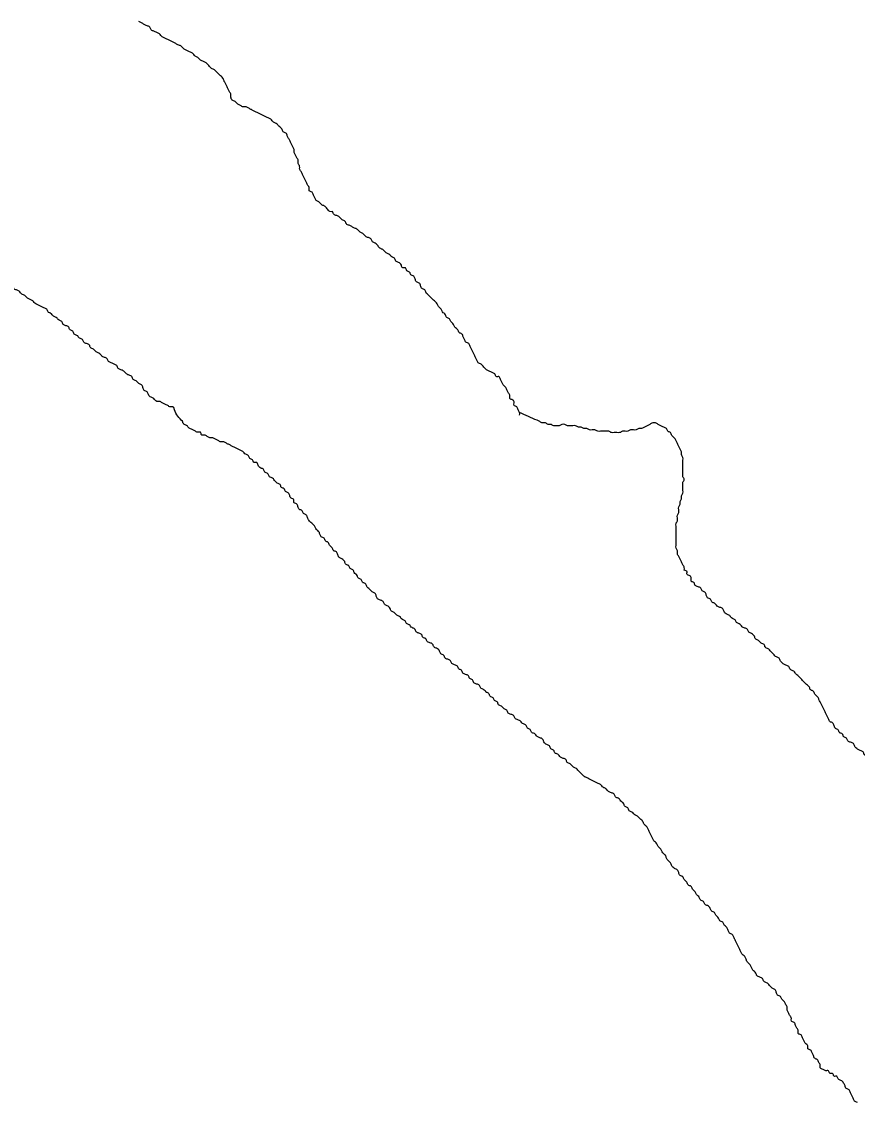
# Model space of a CAD drawing. Extents: x 813775 to 1157140, y 1757555 to 1979907.
# Drawn here: x 1022462 to 1024158, y 1816934 to 1819126 of the extents above; entities that cross this region are included whole.
import ezdxf

# ---------------------------------------------------------------- set-up
doc = ezdxf.new("R2010")
doc.units = 0
doc.layers.add('Level 9', color=7, linetype='Continuous')

msp = doc.modelspace()

# ---------------------------------------------------------------- linework, layer by layer
at = {"layer": 'Level 9'}
for points in [[(1023092.9, 1818741.1), (1023087.3, 1818741.1), (1023081.8, 1818746.7), (1023076.2, 1818752.3), (1023070.6, 1818755.1), (1023065, 1818760.7), (1023059.5, 1818763.5), (1023056.7, 1818769), (1023053.9, 1818774.6), (1023051.1, 1818780.2), (1023045.5, 1818783), (1023045.5, 1818788.6), (1023042.7, 1818794.2), (1023039.9, 1818799.7), (1023037.1, 1818805.3), (1023034.3, 1818810.9), (1023031.6, 1818816.5), (1023028.8, 1818822.1), (1023026, 1818827.6), (1023026, 1818833.2), (1023023.2, 1818838.8), (1023023.2, 1818844.4), (1023020.4, 1818850), (1023017.6, 1818855.6), (1023014.8, 1818861.1), (1023014.8, 1818866.7), (1023012, 1818872.3), (1023009.2, 1818877.9), (1023006.5, 1818883.5), (1023003.7, 1818889.1), (1023000.9, 1818894.6), (1022998.1, 1818900.2), (1022992.5, 1818903), (1022989.7, 1818908.6), (1022984.1, 1818914.2), (1022978.6, 1818919.8), (1022973, 1818922.5), (1022967.4, 1818928.1), (1022961.8, 1818930.9), (1022956.2, 1818933.7), (1022950.7, 1818936.5), (1022945.1, 1818939.3), (1022939.5, 1818942.1), (1022933.9, 1818944.9), (1022928.3, 1818947.7), (1022922.8, 1818950.5), (1022917.2, 1818953.2), (1022911.6, 1818953.2), (1022906, 1818956), (1022900.4, 1818958.8), (1022894.9, 1818964.4), (1022889.3, 1818967.2), (1022886.5, 1818972.8), (1022886.5, 1818978.4), (1022883.7, 1818983.9), (1022880.9, 1818989.5), (1022878.1, 1818995.1), (1022875.3, 1819000.7), (1022872.5, 1819006.3), (1022869.8, 1819011.9), (1022864.2, 1819017.4), (1022858.6, 1819023), (1022853, 1819028.6), (1022847.4, 1819031.4), (1022841.9, 1819037), (1022836.3, 1819042.6), (1022830.7, 1819045.3), (1022825.1, 1819048.1), (1022819.5, 1819053.7), (1022814, 1819056.5), (1022808.4, 1819062.1), (1022802.8, 1819064.9), (1022797.2, 1819067.7), (1022791.7, 1819070.5), (1022786.1, 1819076), (1022780.5, 1819078.8), (1022774.9, 1819081.6), (1022769.3, 1819084.4), (1022763.8, 1819087.2), (1022758.2, 1819090), (1022752.6, 1819092.8), (1022747, 1819095.6), (1022741.4, 1819101.2), (1022735.9, 1819104), (1022730.3, 1819106.7), (1022724.7, 1819109.5), (1022721.9, 1819115.1), (1022716.3, 1819117.9), (1022710.8, 1819120.7), (1022705.2, 1819123.5), (1022699.6, 1819126.3)], [(1023472.3, 1818328.1), (1023472.3, 1818333.6), (1023469.5, 1818339.2), (1023466.7, 1818344.8), (1023461.2, 1818347.6), (1023461.2, 1818353.2), (1023458.4, 1818358.8), (1023452.8, 1818361.6), (1023452.8, 1818367.1), (1023450, 1818372.7), (1023447.2, 1818378.3), (1023444.4, 1818383.9), (1023438.8, 1818389.5), (1023436.1, 1818395), (1023433.3, 1818400.6), (1023430.5, 1818406.2), (1023424.9, 1818406.2), (1023422.1, 1818411.8), (1023416.5, 1818414.6), (1023410.9, 1818417.4), (1023405.4, 1818420.2), (1023399.8, 1818425.7), (1023394.2, 1818431.3), (1023388.6, 1818434.1), (1023385.8, 1818439.7), (1023383, 1818445.3), (1023380.3, 1818450.9), (1023377.5, 1818456.4), (1023374.7, 1818462), (1023371.9, 1818467.6), (1023369.1, 1818473.2), (1023363.5, 1818476), (1023360.7, 1818481.6), (1023357.9, 1818487.1), (1023355.2, 1818492.7), (1023349.6, 1818495.5), (1023346.8, 1818501.1), (1023341.2, 1818506.7), (1023338.4, 1818512.3), (1023332.8, 1818517.9), (1023330, 1818523.4), (1023324.5, 1818526.2), (1023321.7, 1818531.8), (1023316.1, 1818537.4), (1023313.3, 1818543), (1023307.7, 1818548.6), (1023304.9, 1818554.1), (1023299.4, 1818559.7), (1023293.8, 1818565.3), (1023288.2, 1818570.9), (1023282.6, 1818576.5), (1023279.8, 1818582), (1023274.3, 1818584.8), (1023271.5, 1818590.4), (1023268.7, 1818596), (1023263.1, 1818598.8), (1023260.3, 1818604.4), (1023257.5, 1818610), (1023251.9, 1818612.7), (1023249.1, 1818618.3), (1023243.6, 1818621.1), (1023240.8, 1818626.7), (1023235.2, 1818626.7), (1023232.4, 1818632.3), (1023226.8, 1818637.9), (1023221.3, 1818640.7), (1023218.5, 1818646.2), (1023212.9, 1818649), (1023207.3, 1818654.6), (1023201.7, 1818657.4), (1023196.1, 1818663), (1023190.6, 1818665.8), (1023185, 1818671.4), (1023179.4, 1818676.9), (1023173.8, 1818679.7), (1023171, 1818685.3), (1023165.5, 1818688.1), (1023159.9, 1818690.9), (1023154.3, 1818696.5), (1023148.7, 1818699.3), (1023143.1, 1818704.8), (1023137.6, 1818707.6), (1023132, 1818710.4), (1023126.4, 1818713.2), (1023120.8, 1818716), (1023118, 1818721.6), (1023112.5, 1818724.4), (1023106.9, 1818730), (1023101.3, 1818732.8), (1023095.7, 1818735.5), (1023092.9, 1818741.1)], [(1022788.2, 1818315.7), (1022772.1, 1818339.2), (1022769.3, 1818344.8), (1022763.8, 1818344.8), (1022758.2, 1818347.6), (1022752.6, 1818350.4), (1022747, 1818353.2), (1022741.4, 1818356), (1022735.9, 1818356), (1022730.3, 1818361.6), (1022724.7, 1818364.3), (1022719.1, 1818369.9), (1022716.3, 1818375.5), (1022710.8, 1818378.3), (1022708, 1818383.9), (1022705.2, 1818389.5), (1022699.6, 1818392.3), (1022694, 1818397.8), (1022688.4, 1818400.6), (1022685.6, 1818406.2), (1022680.1, 1818409), (1022674.5, 1818411.8), (1022668.9, 1818417.4), (1022663.3, 1818420.2), (1022657.7, 1818423), (1022655, 1818428.5), (1022649.4, 1818431.3), (1022643.8, 1818434.1), (1022638.2, 1818436.9), (1022635.4, 1818442.5), (1022629.9, 1818445.3), (1022624.3, 1818448.1), (1022618.7, 1818453.7), (1022613.1, 1818456.4), (1022607.5, 1818462), (1022602, 1818464.8), (1022599.2, 1818470.4), (1022593.6, 1818473.2), (1022588, 1818476), (1022585.2, 1818481.6), (1022579.6, 1818484.4), (1022574.1, 1818489.9), (1022568.5, 1818492.7), (1022565.7, 1818498.3), (1022560.1, 1818501.1), (1022557.3, 1818506.7), (1022551.7, 1818509.5), (1022546.2, 1818512.3), (1022543.4, 1818517.9), (1022537.8, 1818520.6), (1022532.2, 1818526.2), (1022526.6, 1818529), (1022521.1, 1818534.6), (1022515.5, 1818537.4), (1022512.7, 1818543), (1022507.1, 1818545.8), (1022501.5, 1818548.6), (1022496, 1818551.3), (1022490.4, 1818554.1), (1022484.8, 1818559.7), (1022479.2, 1818562.5), (1022473.6, 1818565.3), (1022468.1, 1818570.9), (1022462.5, 1818573.7), (1022456.9, 1818579.3), (1022451.3, 1818582), (1022445.7, 1818584.8), (1022440.2, 1818590.4), (1022434.6, 1818593.2), (1022429, 1818596), (1022423.4, 1818598.8), (1022417.8, 1818601.6), (1022412.3, 1818607.2), (1022406.7, 1818610), (1022401.1, 1818612.7), (1022395.5, 1818618.3), (1022389.9, 1818621.1), (1022384.4, 1818623.9), (1022378.8, 1818626.7), (1022373.2, 1818629.5), (1022367.6, 1818632.3), (1022362, 1818637.9), (1022356.5, 1818640.7), (1022350.9, 1818643.4), (1022345.3, 1818646.2), (1022339.7, 1818649), (1022334.2, 1818651.8), (1022328.6, 1818654.6), (1022323, 1818657.4), (1022320.2, 1818663), (1022314.6, 1818665.8)], [(1023558.2, 1818309.4), (1023552.7, 1818306.6), (1023547.1, 1818306.6), (1023541.5, 1818306.6), (1023535.9, 1818309.4), (1023530.3, 1818309.4), (1023524.8, 1818312.2), (1023519.2, 1818312.2), (1023513.6, 1818315), (1023508, 1818317.7), (1023472.3, 1818333.6)], [(1023008.6, 1818159.4), (1023005.8, 1818165), (1023003, 1818170.6), (1022997.4, 1818173.4), (1022994.6, 1818178.9), (1022989, 1818181.7), (1022986.2, 1818187.3), (1022980.7, 1818190.1), (1022975.1, 1818195.7), (1022969.5, 1818201.3), (1022963.9, 1818204.1), (1022961.1, 1818209.6), (1022955.6, 1818212.4), (1022952.8, 1818218), (1022947.2, 1818220.8), (1022941.6, 1818226.4), (1022938.8, 1818232), (1022933.2, 1818232), (1022930.5, 1818237.6), (1022924.9, 1818240.3), (1022922.1, 1818245.9), (1022916.5, 1818248.7), (1022910.9, 1818254.3), (1022905.4, 1818257.1), (1022899.8, 1818259.9), (1022894.2, 1818262.7), (1022888.6, 1818265.5), (1022883, 1818268.3), (1022877.5, 1818271), (1022871.9, 1818273.8), (1022866.3, 1818273.8), (1022860.7, 1818276.6), (1022855.1, 1818279.4), (1022849.6, 1818282.2), (1022844, 1818282.2), (1022838.4, 1818285), (1022832.8, 1818287.8), (1022827.2, 1818287.8), (1022824.5, 1818293.4), (1022818.9, 1818293.4), (1022813.3, 1818296.2), (1022807.7, 1818298.9), (1022802.1, 1818301.7), (1022796.6, 1818307.3), (1022791, 1818310.1), (1022788.2, 1818315.7)], [(1023806.5, 1818013.5), (1023806.5, 1818019.1), (1023803.7, 1818024.7), (1023800.9, 1818030.3), (1023798.1, 1818035.9), (1023795.4, 1818041.4), (1023792.6, 1818047), (1023792.6, 1818052.6), (1023789.8, 1818058.2), (1023789.8, 1818063.8), (1023789.8, 1818069.3), (1023789.8, 1818074.9), (1023789.8, 1818080.5), (1023789.8, 1818086.1), (1023789.8, 1818091.7), (1023789.8, 1818097.3), (1023789.8, 1818102.8), (1023789.8, 1818108.4), (1023792.6, 1818114), (1023792.6, 1818119.6), (1023792.6, 1818125.2), (1023795.4, 1818130.7), (1023795.4, 1818136.3), (1023795.4, 1818141.9), (1023798.1, 1818147.5), (1023798.1, 1818153.1), (1023800.9, 1818158.7), (1023800.9, 1818164.2), (1023803.7, 1818169.8), (1023803.7, 1818175.4), (1023803.7, 1818181), (1023803.7, 1818186.6), (1023803.7, 1818192.1), (1023806.5, 1818197.7), (1023803.7, 1818203.3), (1023803.7, 1818208.9), (1023803.7, 1818214.5), (1023803.7, 1818220.1), (1023803.7, 1818225.6), (1023803.7, 1818231.2), (1023803.7, 1818236.8), (1023803.7, 1818242.4), (1023800.9, 1818248), (1023800.9, 1818253.6), (1023798.1, 1818259.1), (1023795.4, 1818264.7), (1023792.6, 1818270.3), (1023789.8, 1818275.9), (1023787, 1818281.5), (1023781.4, 1818287), (1023778.6, 1818292.6), (1023773, 1818295.4), (1023770.3, 1818301), (1023764.7, 1818303.8), (1023759.1, 1818306.6), (1023753.5, 1818309.4), (1023747.9, 1818312.2), (1023742.4, 1818312.2), (1023736.8, 1818309.4), (1023731.2, 1818306.6), (1023725.6, 1818303.8), (1023720, 1818301), (1023714.5, 1818301), (1023708.9, 1818298.2), (1023703.3, 1818298.2), (1023697.7, 1818298.2), (1023692.1, 1818295.4), (1023686.6, 1818295.4), (1023681, 1818295.4), (1023675.4, 1818292.6), (1023669.8, 1818292.6), (1023664.2, 1818292.6), (1023658.7, 1818292.6), (1023653.1, 1818295.4), (1023647.5, 1818295.4), (1023641.9, 1818295.4), (1023636.4, 1818295.4), (1023630.8, 1818295.4), (1023625.2, 1818298.2), (1023619.6, 1818298.2), (1023614, 1818298.2), (1023608.5, 1818301), (1023602.9, 1818301), (1023597.3, 1818303.8), (1023591.7, 1818303.8), (1023586.1, 1818306.6), (1023580.6, 1818306.6), (1023575, 1818306.6), (1023569.4, 1818306.6), (1023563.8, 1818309.4), (1023558.2, 1818309.4)], [(1023404.7, 1817765.9), (1023399.1, 1817771.5), (1023393.5, 1817774.3), (1023390.7, 1817779.9), (1023385.1, 1817782.7), (1023379.6, 1817785.4), (1023376.8, 1817791), (1023371.2, 1817793.8), (1023368.4, 1817799.4), (1023362.8, 1817802.2), (1023357.2, 1817805), (1023354.5, 1817810.6), (1023348.9, 1817813.3), (1023346.1, 1817818.9), (1023340.5, 1817821.7), (1023334.9, 1817824.5), (1023332.1, 1817830.1), (1023326.6, 1817832.9), (1023321, 1817835.7), (1023318.2, 1817841.3), (1023312.6, 1817844), (1023309.8, 1817849.6), (1023304.2, 1817855.2), (1023298.7, 1817858), (1023295.9, 1817863.6), (1023290.3, 1817866.4), (1023284.7, 1817869.2), (1023281.9, 1817874.7), (1023276.3, 1817877.5), (1023273.6, 1817883.1), (1023268, 1817885.9), (1023262.4, 1817888.7), (1023259.6, 1817894.3), (1023254, 1817897.1), (1023248.5, 1817902.7), (1023242.9, 1817905.4), (1023240.1, 1817911), (1023234.5, 1817913.8), (1023228.9, 1817919.4), (1023223.4, 1817922.2), (1023217.8, 1817927.8), (1023212.2, 1817930.6), (1023209.4, 1817936.1), (1023203.8, 1817941.7), (1023198.2, 1817944.5), (1023195.5, 1817950.1), (1023189.9, 1817952.9), (1023184.3, 1817955.7), (1023181.5, 1817961.3), (1023178.7, 1817966.8), (1023173.1, 1817969.6), (1023167.6, 1817975.2), (1023162, 1817980.8), (1023159.2, 1817986.4), (1023153.6, 1817989.2), (1023150.8, 1817994.8), (1023145.2, 1817997.5), (1023142.5, 1818003.1), (1023136.9, 1818008.7), (1023134.1, 1818014.3), (1023128.5, 1818017.1), (1023125.7, 1818022.7), (1023120.1, 1818025.5), (1023117.4, 1818031), (1023111.8, 1818036.6), (1023106.2, 1818039.4), (1023103.4, 1818045), (1023100.6, 1818050.6), (1023095, 1818053.4), (1023092.2, 1818058.9), (1023086.7, 1818064.5), (1023083.9, 1818070.1), (1023078.3, 1818072.9), (1023075.5, 1818078.5), (1023069.9, 1818081.3), (1023067.1, 1818086.8), (1023064.4, 1818092.4), (1023058.8, 1818098), (1023056, 1818103.6), (1023050.4, 1818109.2), (1023044.8, 1818114.8), (1023042, 1818120.3), (1023039.2, 1818125.9), (1023033.7, 1818128.7), (1023030.9, 1818134.3), (1023025.3, 1818137.1), (1023022.5, 1818142.7), (1023019.7, 1818148.2), (1023014.1, 1818151), (1023014.1, 1818156.6), (1023008.6, 1818159.4)], [(1024211, 1817611.6), (1024205.4, 1817614.4), (1024199.9, 1817620), (1024194.3, 1817622.8), (1024188.7, 1817628.4), (1024183.1, 1817634), (1024177.5, 1817636.7), (1024172, 1817639.5), (1024169.2, 1817645.1), (1024163.6, 1817647.9), (1024158, 1817650.7), (1024152.4, 1817656.3), (1024149.6, 1817661.9), (1024144.1, 1817664.7), (1024138.5, 1817667.4), (1024135.7, 1817673), (1024130.1, 1817675.8), (1024127.3, 1817681.4), (1024121.7, 1817684.2), (1024119, 1817689.8), (1024113.4, 1817692.6), (1024110.6, 1817698.1), (1024107.8, 1817703.7), (1024102.2, 1817706.5), (1024099.4, 1817712.1), (1024096.6, 1817717.7), (1024093.8, 1817723.3), (1024091.1, 1817728.8), (1024088.3, 1817734.4), (1024085.5, 1817740), (1024082.7, 1817745.6), (1024079.9, 1817751.2), (1024077.1, 1817756.8), (1024071.5, 1817762.3), (1024068.7, 1817767.9), (1024063.2, 1817770.7), (1024060.4, 1817776.3), (1024054.8, 1817781.9), (1024049.2, 1817787.5), (1024043.6, 1817793), (1024038.1, 1817798.6), (1024032.5, 1817804.2), (1024026.9, 1817809.8), (1024021.3, 1817812.6), (1024018.5, 1817818.2), (1024012.9, 1817820.9), (1024007.4, 1817823.7), (1024001.8, 1817829.3), (1023999, 1817834.9), (1023993.4, 1817837.7), (1023987.8, 1817843.3), (1023982.3, 1817848.9), (1023976.7, 1817854.4), (1023971.1, 1817857.2), (1023968.3, 1817862.8), (1023962.7, 1817865.6), (1023957.2, 1817871.2), (1023951.6, 1817874), (1023948.8, 1817879.6), (1023943.2, 1817885.1), (1023937.6, 1817887.9), (1023934.8, 1817893.5), (1023929.3, 1817896.3), (1023923.7, 1817899.1), (1023918.1, 1817904.7), (1023912.5, 1817907.5), (1023909.7, 1817913.1), (1023904.2, 1817915.8), (1023898.6, 1817921.4), (1023893, 1817924.2), (1023887.4, 1817929.8), (1023884.6, 1817935.4), (1023879, 1817938.2), (1023873.5, 1817941), (1023867.9, 1817946.5), (1023862.3, 1817949.3), (1023859.5, 1817954.9), (1023853.9, 1817957.7), (1023851.2, 1817963.3), (1023848.4, 1817968.9), (1023842.8, 1817971.7), (1023840, 1817977.2), (1023834.4, 1817980), (1023828.8, 1817982.8), (1023826, 1817988.4), (1023820.5, 1817991.2), (1023820.5, 1817996.8), (1023817.7, 1818002.4), (1023812.1, 1818005.2), (1023812.1, 1818010.7), (1023806.5, 1818013.5)], [(1023823.1, 1817366.8), (1023820.3, 1817372.4), (1023814.7, 1817375.2), (1023811.9, 1817380.8), (1023806.3, 1817386.4), (1023803.6, 1817391.9), (1023798, 1817394.7), (1023795.2, 1817400.3), (1023792.4, 1817405.9), (1023786.8, 1817408.7), (1023781.2, 1817414.3), (1023778.5, 1817419.8), (1023772.9, 1817425.4), (1023770.1, 1817431), (1023767.3, 1817436.6), (1023761.7, 1817442.2), (1023758.9, 1817447.8), (1023753.3, 1817453.3), (1023750.6, 1817458.9), (1023745, 1817464.5), (1023742.2, 1817470.1), (1023739.4, 1817475.7), (1023736.6, 1817481.2), (1023733.8, 1817486.8), (1023731, 1817492.4), (1023725.5, 1817498), (1023722.7, 1817503.6), (1023717.1, 1817509.2), (1023711.5, 1817514.7), (1023705.9, 1817517.5), (1023700.3, 1817523.1), (1023694.8, 1817525.9), (1023692, 1817531.5), (1023686.4, 1817534.3), (1023683.6, 1817539.9), (1023678, 1817545.4), (1023672.5, 1817551), (1023666.9, 1817553.8), (1023664.1, 1817559.4), (1023658.5, 1817562.2), (1023652.9, 1817565), (1023647.3, 1817570.5), (1023641.8, 1817573.3), (1023636.2, 1817578.9), (1023630.6, 1817581.7), (1023625, 1817584.5), (1023619.5, 1817587.3), (1023613.9, 1817590.1), (1023608.3, 1817592.9), (1023602.7, 1817595.7), (1023597.1, 1817601.2), (1023591.6, 1817606.8), (1023586, 1817612.4), (1023580.4, 1817615.2), (1023574.8, 1817620.8), (1023569.2, 1817623.6), (1023566.5, 1817629.2), (1023560.9, 1817631.9), (1023555.3, 1817634.7), (1023549.7, 1817640.3), (1023544.1, 1817643.1), (1023541.3, 1817648.7), (1023535.8, 1817651.5), (1023533, 1817657.1), (1023527.4, 1817659.9), (1023521.8, 1817665.4), (1023519, 1817671), (1023513.5, 1817673.8), (1023507.9, 1817676.6), (1023502.3, 1817682.2), (1023496.7, 1817685), (1023493.9, 1817690.6), (1023488.3, 1817693.3), (1023485.6, 1817698.9), (1023480, 1817701.7), (1023474.4, 1817707.3), (1023468.8, 1817710.1), (1023463.2, 1817712.9), (1023460.5, 1817718.5), (1023454.9, 1817721.3), (1023449.3, 1817724), (1023446.5, 1817729.6), (1023440.9, 1817732.4), (1023435.3, 1817738), (1023429.8, 1817740.8), (1023427, 1817746.4), (1023421.4, 1817749.2), (1023418.6, 1817754.7), (1023413, 1817757.5), (1023410.2, 1817763.1), (1023404.7, 1817765.9)], [(1024157.8, 1816934.2), (1024152.2, 1816937), (1024149.4, 1816942.6), (1024146.7, 1816948.2), (1024143.9, 1816953.8), (1024141.1, 1816959.4), (1024135.5, 1816962.2), (1024132.7, 1816967.7), (1024129.9, 1816973.3), (1024124.3, 1816978.9), (1024118.8, 1816981.7), (1024116, 1816987.3), (1024110.4, 1816987.3), (1024107.6, 1816992.9), (1024102, 1816992.9), (1024099.2, 1816998.4), (1024093.7, 1816998.4), (1024088.1, 1817001.2), (1024082.5, 1817004), (1024082.5, 1817009.6), (1024079.7, 1817015.2), (1024076.9, 1817020.8), (1024071.3, 1817023.6), (1024068.6, 1817029.1), (1024065.8, 1817034.7), (1024063, 1817040.3), (1024057.4, 1817043.1), (1024057.4, 1817048.7), (1024051.8, 1817054.3), (1024049, 1817059.8), (1024046.2, 1817065.4), (1024043.4, 1817071), (1024037.9, 1817073.8), (1024037.9, 1817079.4), (1024035.1, 1817085), (1024032.3, 1817090.5), (1024029.5, 1817096.1), (1024023.9, 1817098.9), (1024023.9, 1817104.5), (1024021.1, 1817110.1), (1024018.3, 1817115.6), (1024015.6, 1817121.2), (1024015.6, 1817126.8), (1024012.8, 1817132.4), (1024010, 1817138), (1024004.4, 1817143.6), (1024001.6, 1817149.1), (1023996, 1817151.9), (1023993.2, 1817157.5), (1023990.4, 1817163.1), (1023984.9, 1817165.9), (1023979.3, 1817171.5), (1023973.7, 1817177), (1023968.1, 1817179.8), (1023965.3, 1817185.4), (1023959.8, 1817188.2), (1023954.2, 1817191), (1023951.4, 1817196.6), (1023945.8, 1817202.2), (1023943, 1817207.7), (1023940.2, 1817213.3), (1023934.7, 1817218.9), (1023931.9, 1817224.5), (1023929.1, 1817230.1), (1023923.5, 1817235.7), (1023920.7, 1817241.2), (1023917.9, 1817246.8), (1023915.1, 1817252.4), (1023912.3, 1817258), (1023909.6, 1817263.6), (1023906.8, 1817269.1), (1023904, 1817274.7), (1023898.4, 1817277.5), (1023895.6, 1817283.1), (1023892.8, 1817288.7), (1023887.2, 1817294.3), (1023884.5, 1817299.8), (1023878.9, 1817302.6), (1023876.1, 1817308.2), (1023870.5, 1817313.8), (1023867.7, 1817319.4), (1023862.1, 1817322.2), (1023859.3, 1817327.8), (1023853.8, 1817333.3), (1023848.2, 1817336.1), (1023845.4, 1817341.7), (1023839.8, 1817344.5), (1023837, 1817350.1), (1023831.5, 1817355.7), (1023828.7, 1817361.2), (1023823.1, 1817366.8)]]:
    msp.add_spline(points, degree=3, dxfattribs=at)

doc.saveas('drawing.dxf')
